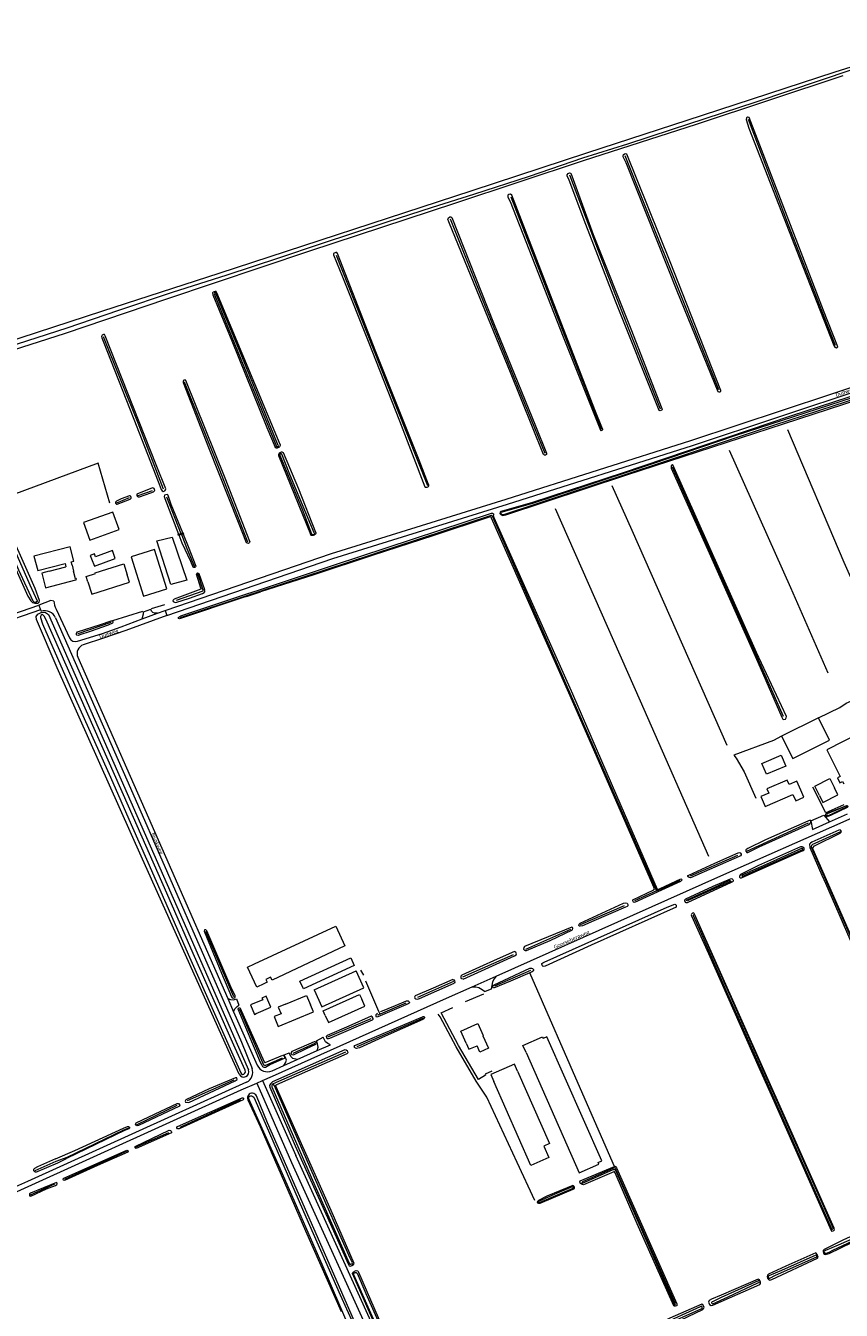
# Model space of a CAD drawing. Extents: x 177628 to 188968, y 384226 to 390673.
# Tile 319 of 393: x 184742 to 185276, y 389203 to 390043. Entities that reach past the tile are written whole.
import ezdxf

# ---------------------------------------------------------------- set-up
doc = ezdxf.new("R2010")
doc.units = 0
for name, color, linetype, lineweight in [('B01_D', 14, 'Continuous', 9), ('B01_F', 14, 'Continuous', 9), ('B01_T', 14, 'Continuous', 9), ('B02_D', 14, 'Continuous', 9), ('B02_F', 14, 'Continuous', 9), ('B02_T', 14, 'Continuous', 9), ('B03_F', 14, 'Continuous', 9), ('B04_F', 14, 'Continuous', 9), ('B11_F', 14, 'Continuous', 9), ('B14_F', 14, 'Continuous', 9), ('T02_F', 253, 'RASTER', 9), ('T03_F', 253, 'Continuous', 9), ('T04_F', 253, 'HAAG', 9), ('T05_F', 253, 'Continuous', 9), ('T07_F', 253, 'Continuous', 9), ('T09_F', 253, 'Continuous', 9), ('T09_T', 253, 'Continuous', 9), ('T22_F', 253, 'Continuous', 9), ('V00_F', 8, 'Continuous', 9), ('V00_T', 8, 'Continuous', 9), ('V06_F', 8, 'Continuous', 9), ('V06_T', 8, 'Continuous', 9), ('W01_F', 253, 'Continuous', 9), ('Z06', 7, 'Continuous', 9)]:
    doc.layers.add(name, color=color, linetype=linetype, lineweight=lineweight)
doc.styles.add('Legend', font='calibri.ttf')
doc.linetypes.add('HAAG', pattern='A,4,-1,[5,TOPOCAD.SHX,S=0.35,R=0,X=-0.35,Y=-0.35],-1', length=6)
doc.linetypes.add('RASTER', pattern='A,4,-1,[4,TOPOCAD.SHX,S=0.5,R=0,X=-0.5,Y=0],-1', length=6)

msp = doc.modelspace()

# ---------------------------------------------------------------- linework, layer by layer
at = {"layer": 'B01_D', "linetype": 'Continuous'}
for points in [[(185030.179, 389378.143), (185026.694, 389385.94), (185037.773, 389390.872)], [(185037.773, 389390.872), (185041.246, 389383.07), (185041, 389382.96), (185044.66, 389374.738), (185039.18, 389372.293), (185037.331, 389376.413)]]:
    msp.add_lwpolyline(points, dxfattribs=at)
at = {"layer": 'B01_F', "linetype": 'Continuous'}
msp.add_lwpolyline([(184782.669, 389679.688), (184781.574, 389683.157), (184787.704, 389685.096)], dxfattribs=at)
at = {"layer": 'B01_T', "linetype": 'Continuous'}
for points in [[(184787.704, 389685.096), (184787.591, 389685.452), (184806.21, 389691.342), (184808.501, 389684.131)], [(184782.669, 389679.688), (184785.252, 389671.511), (184810.015, 389679.334), (184808.501, 389684.131)], [(185298.623, 389558.181), (185287.391, 389580.645), (185266.002, 389569.901), (185274.814, 389552.36), (185273.018, 389551.458), (185274.607, 389548.295), (185276.377, 389549.184), (185277.222, 389547.5)], [(185248.992, 389543.44), (185246.39, 389549.448), (185241.325, 389547.253), (185240.122, 389550.026), (185226.848, 389544.269), (185228.046, 389541.508), (185222.935, 389539.293), (185223.752, 389537.41)], [(185223.752, 389537.41), (185225.74, 389532.825), (185243.87, 389540.676), (185245.662, 389536.536), (185250.984, 389538.84), (185248.992, 389543.44)], [(184911.914, 389403.606), (184907.278, 389401.704), (184909.085, 389397.3), (184904.512, 389395.422), (184907.151, 389388.987), (184930.293, 389398.486), (184928.384, 389403.137)], [(184911.914, 389403.606), (184925.845, 389409.32), (184928.384, 389403.137)]]:
    msp.add_lwpolyline(points, dxfattribs=at)
at = {"layer": 'B02_D', "linetype": 'Continuous'}
for points in [[(184892.81, 389397.376), (184902.471, 389401.505), (184900.496, 389406.123)], [(185069.325, 389372.025), (185067.307, 389376.599), (185080.116, 389382.25), (185080.569, 389381.223)]]:
    msp.add_lwpolyline(points, dxfattribs=at)
at = {"layer": 'B02_F', "linetype": 'Continuous'}
for points in [[(184826.312, 389700.744), (184811.146, 389696.011), (184819.15, 389670.364), (184834.316, 389675.097), (184826.312, 389700.744)], [(184930.796, 389413.007), (184935.796, 389401.892), (184963.223, 389414.23), (184958.224, 389425.344)], [(184900.496, 389406.123), (184899.389, 389408.713), (184896.628, 389407.532), (184897.073, 389406.493), (184889.087, 389403.078), (184891.725, 389396.91), (184892.81, 389397.376)]]:
    msp.add_lwpolyline(points, dxfattribs=at)
at = {"layer": 'B02_T', "linetype": 'Continuous'}
for points in [[(184757.512, 389686.631), (184768.407, 389689.443)], [(184772.417, 389690.478), (184773.435, 389686.563)], [(184757.512, 389686.631), (184752.671, 389685.383), (184755.129, 389675.82), (184774.89, 389680.903), (184774.844, 389681.086), (184775.259, 389681.194), (184775.098, 389681.819), (184774.68, 389681.711), (184773.435, 389686.563)], [(185261.134, 389539.972), (185258.117, 389546.146), (185268.058, 389551.004), (185271.005, 389544.973)], [(185261.134, 389539.972), (185263.32, 389535.499), (185273.261, 389540.357), (185271.005, 389544.973)], [(184891.75, 389429.875), (184944.827, 389454.639), (184950.904, 389441.638), (184903.188, 389419.371)], [(184897.819, 389416.865), (184893.289, 389414.751), (184887.219, 389427.761), (184891.75, 389429.875)], [(184899.962, 389417.865), (184897.819, 389416.865)], [(184938.052, 389396.062), (184936.672, 389399.119), (184960.481, 389409.873), (184961.863, 389406.812)], [(184938.052, 389396.062), (184940.112, 389391.499), (184963.921, 389402.253), (184961.863, 389406.812)], [(185069.325, 389372.025), (185104.019, 389293.388), (185116.821, 389299.036), (185116.379, 389300.039)], [(185063.809, 389359.756), (185061.787, 389364.338), (185046.296, 389357.505), (185048.311, 389352.94)], [(185063.809, 389359.756), (185084.678, 389312.464), (185080.894, 389310.794), (185084.204, 389303.296), (185072.503, 389298.132), (185048.311, 389352.94)]]:
    msp.add_lwpolyline(points, dxfattribs=at)
at = {"layer": 'B03_F', "linetype": 'Continuous'}
msp.add_lwpolyline([(184827.918, 389706.35), (184837.848, 389708.948), (184847.568, 389680.767), (184837.096, 389677.87), (184827.918, 389706.35)], dxfattribs=at)
at = {"layer": 'B04_F', "linetype": 'Continuous'}
for points in [[(184842.371, 389710.076), (184842.106, 389710.002), (184841.875, 389710.83), (184842.062, 389710.882)], [(184842.062, 389710.882), (184843.57, 389711.304)], [(184843.884, 389710.5), (184842.371, 389710.076)], [(184843.57, 389711.304), (184844.861, 389711.666)], [(184845.181, 389710.862), (184843.884, 389710.5)], [(184844.861, 389711.666), (184845.111, 389711.735), (184845.342, 389710.908), (184845.181, 389710.862)]]:
    msp.add_lwpolyline(points, dxfattribs=at)
at = {"layer": 'B11_F', "linetype": 'Continuous'}
msp.add_lwpolyline([(185030.179, 389378.143), (185031.898, 389374.159), (185037.331, 389376.413)], dxfattribs=at)
at = {"layer": 'B14_F', "linetype": 'Continuous'}
for points in [[(184803.164, 389713.9), (184799.011, 389725.297), (184779.955, 389718.352), (184784.108, 389706.955), (184803.164, 389713.9)], [(184772.417, 389690.478), (184771.848, 389692.682), (184773.647, 389693.146), (184771.241, 389702.468), (184747.513, 389696.343), (184749.928, 389686.987), (184767.848, 389691.612), (184768.407, 389689.443)], [(184800.612, 389694.828), (184798.848, 389700.213), (184787.833, 389695.972), (184787.059, 389697.932), (184784.271, 389696.931), (184785.032, 389694.604), (184787.074, 389689.797), (184800.612, 389694.828)], [(185236.428, 389578.786), (185243.738, 389564.072), (185267.836, 389576.044), (185260.526, 389590.758)], [(185260.526, 389590.758), (185236.428, 389578.786)], [(185236.265, 389566.258), (185239.255, 389559.238), (185226.579, 389553.838), (185223.589, 389560.858), (185236.265, 389566.258)], [(184954.671, 389433.894), (184956.946, 389428.949), (184923.686, 389413.647), (184921.411, 389418.592), (184954.671, 389433.894)], [(184903.188, 389419.371), (184902.29, 389421.296), (184899.064, 389419.79), (184899.962, 389417.865)], [(184930.796, 389413.007), (184958.224, 389425.344)], [(185116.379, 389300.039), (185118.845, 389301.127), (185082.819, 389382.216), (185080.569, 389381.223)]]:
    msp.add_lwpolyline(points, dxfattribs=at)
at = {"layer": 'T02_F', "linetype": 'RASTER'}
msp.add_lwpolyline([(185260.526, 389590.758), (185274.607, 389597.525), (185278.666, 389600.282), (185313.504, 389615.821), (185320.866, 389597.389)], dxfattribs=at)
at = {"layer": 'T03_F', "linetype": 'Continuous'}
for points in [[(184797.217, 389731.17), (184789.423, 389757.121), (184727.711, 389734.267)], [(184824.424, 389662.298), (184833.126, 389664.862)], [(184818.493, 389660.317), (184798.884, 389654.089)], [(185127.193, 389297.489), (185106.422, 389344.753), (185071.699, 389424.088)]]:
    msp.add_lwpolyline(points, dxfattribs=at)
at = {"layer": 'T04_F', "linetype": 'HAAG'}
for points in [[(185236.428, 389578.786), (185231.228, 389576.021), (185205.297, 389566.277)], [(185211.934, 389555.418), (185219.541, 389538.157)], [(185277.147, 389533.901), (185265.379, 389528.722), (185256.978, 389545.501)], [(185029.722, 389405.236), (185041.781, 389410.312)], [(185025.091, 389376.567), (185013.831, 389398.003), (185021.441, 389401.293)], [(185046.999, 389359.829), (185042.485, 389357.71), (185042.75, 389357.071), (185038.199, 389354.437), (185025.091, 389376.567)]]:
    msp.add_lwpolyline(points, dxfattribs=at)
at = {"layer": 'T05_F', "linetype": 'Continuous'}
for points in [[(185205.297, 389566.277), (185206.646, 389564.312)], [(185206.646, 389564.312), (185211.934, 389555.418)]]:
    msp.add_lwpolyline(points, dxfattribs=at)
at = {"layer": 'T07_F', "linetype": 'Continuous'}
for points in [[(185214.604, 389982.009), (185240.836, 389913.039), (185266.348, 389847.707), (185271.539, 389834.263)], [(185195.365, 389805.06), (185172.601, 389862.305), (185145.783, 389929.129), (185134.113, 389958.038)], [(185097.685, 389945.809), (185116.515, 389896.162), (185136.206, 389845.656), (185157.083, 389792.664)], [(185118.743, 389779.314), (185110.076, 389801.23), (185094.74, 389840.469), (185069.996, 389904.116), (185059.681, 389931.086)], [(185081.885, 389763.475), (185061.582, 389813.241), (185037.794, 389872.158), (185020.012, 389916.647)], [(184945.044, 389893.16), (184977.862, 389810.548), (185004.819, 389742.546)], [(184792.856, 389840.078), (184815.329, 389783.587), (184832.013, 389740.475)], [(184887.389, 389705.626), (184868.696, 389753.83), (184845.944, 389810.246)], [(185240.227, 389779.273), (185277.24, 389692.587), (185309.276, 389620.368)], [(185202.217, 389765.764), (185242.329, 389676), (185266.704, 389620.079)], [(185164.976, 389754.804), (185204.092, 389666.96), (185237.469, 389591.748)], [(184815.727, 389736.088), (184825.047, 389739.451)], [(185200.917, 389572.758), (185138.825, 389713.147), (185125.701, 389742.393)], [(184801.784, 389731.191), (184809.984, 389734.722)], [(184834.247, 389735.232), (184843.57, 389711.304)], [(184895.411, 389673.541), (184953.185, 389692.542), (185046.817, 389723.284), (185047.124, 389722.793), (185118.557, 389560.241), (185154.644, 389477.574)], [(185088.401, 389727.656), (185143.93, 389601.89), (185188.623, 389500.333)], [(184843.884, 389710.5), (184843.57, 389711.304)], [(184843.884, 389710.5), (184847.42, 389701.425)], [(184847.42, 389701.425), (184852.578, 389689.46)], [(184858.139, 389674.118), (184854.562, 389684.787)], [(184857.973, 389673.444), (184840.57, 389667.438)], [(184843.259, 389656.39), (184886.085, 389670.474)], [(184886.085, 389670.474), (184895.411, 389673.541)], [(184797.791, 389653.166), (184776.29, 389645.736)], [(185213.816, 389503.506), (185254.144, 389522.112)], [(185274.907, 389516.306), (185258.193, 389508.566), (185256.695, 389507.912), (185256.028, 389507.308), (185255.87, 389506.424), (185278.869, 389453.734), (185297.806, 389410.14), (185318.089, 389364.482), (185336.429, 389323.36), (185351.271, 389290.684)], [(185176.822, 389487.415), (185207.883, 389501.049)], [(185154.644, 389477.574), (185140.199, 389471.18)], [(185154.644, 389477.574), (185170.019, 389484.456)], [(185133.474, 389467.778), (185104.703, 389455.451)], [(185098.293, 389452.282), (185068.928, 389439.401)], [(184859.59, 389451.353), (184877.96, 389408.61)], [(185060.915, 389435.877), (185027.77, 389421.116)], [(184963.165, 389422.424), (184961.288, 389425.709)], [(184973.9, 389397.091), (184973.138, 389398.829), (184964.606, 389418.638)], [(185021.873, 389418.489), (184998.323, 389408.001)], [(185048.953, 389415.608), (185072.389, 389425.706)], [(184990.683, 389404.322), (184973.9, 389397.091)], [(184881.927, 389400.522), (184897.705, 389363.914), (184898.3, 389363.594), (184899.164, 389363.746), (184910.13, 389368.596)], [(184967.84, 389394.091), (184939.402, 389381.954)], [(185002.11, 389394.509), (184958.561, 389375.623)], [(184973.9, 389397.091), (184972.246, 389396.378)], [(185075.051, 389275.234), (185063.597, 389300.109), (185043.578, 389342.745), (185036.799, 389353.178), (185023.724, 389375.623), (185013.255, 389395.248), (185011.885, 389397.057)], [(184931.245, 389377.907), (184916.811, 389371.363)], [(184951.172, 389372.105), (184904.001, 389351.522)], [(184848, 389340.636), (184878.353, 389354.104)], [(184814.901, 389324.995), (184841.162, 389337.589)], [(184843.206, 389323.232), (184882.792, 389341.323)], [(184769.242, 389303.592), (184805.867, 389321.212)], [(184805.867, 389321.212), (184809.464, 389322.742)], [(184813.944, 389310.083), (184835.702, 389319.775)], [(184748.344, 389294.831), (184762.049, 389300.924)], [(184762.049, 389300.924), (184769.242, 389303.592)], [(184767.598, 389289.177), (184806.999, 389306.99), (184808.451, 389307.637)], [(184745.262, 389278.979), (184761.099, 389286.185)]]:
    msp.add_lwpolyline(points, dxfattribs=at)
msp.add_arc((184857.63, 389673.886), 0.559, 307.788135, 24.539766, dxfattribs=at)
at = {"layer": 'T09_F', "linetype": 'Continuous'}
for points in [[(184201.123, 389657.485), (184233.915, 389668.055), (184278.817, 389682.295), (184327.237, 389698.217), (184357.596, 389708.129), (184403.355, 389723.232), (184475.671, 389747.249), (184531.779, 389765.484), (184585.335, 389783.292), (184654.624, 389805.57), (184676.216, 389812.772), (184768.228, 389842.112), (184834.36, 389864.696), (184928.008, 389895.983), (185022.779, 389927.181), (185106.861, 389955.068), (185180.891, 389978.911), (185276.638, 390010.734)], [(185248.413, 389890.794), (185270.607, 389834.228), (185271.347, 389832.947), (185272.231, 389832.725), (185273.185, 389833.264), (185263.841, 389857.076), (185215.226, 389983.256), (185214.192, 389983.463), (185213.556, 389982.912), (185213.2, 389981.863), (185215.124, 389976.27), (185248.413, 389890.794)], [(185167.949, 389869.858), (185194.657, 389804.079), (185195.349, 389803.821), (185195.969, 389803.947), (185196.641, 389804.306), (185196.636, 389804.773), (185163.636, 389888.816), (185135.311, 389959.284), (185134.49, 389959.483), (185133.606, 389959.132), (185132.798, 389958.503), (185132.554, 389958.235), (185132.622, 389957.744), (185134.603, 389953.743), (185167.949, 389869.858)], [(185127.913, 389863.113), (185108.462, 389913.207), (185097.433, 389942.199), (185096.113, 389945.094), (185096.203, 389945.813), (185096.846, 389946.576), (185097.817, 389946.966), (185098.575, 389946.79), (185099.28, 389945.129), (185113.201, 389906.706), (185137.888, 389845.015), (185158.099, 389793.024), (185158.238, 389792.148), (185157.802, 389791.845), (185157.068, 389791.51), (185156.439, 389791.745), (185127.913, 389863.113)], [(185119.389, 389779.681), (185114.341, 389792.066), (185060.075, 389932.471), (185059.182, 389933.055), (185057.964, 389932.865), (185057.434, 389932.311), (185057.33, 389931.167), (185058.968, 389928.261), (185093.506, 389839.702), (185117.966, 389778.872)], [(185059.127, 389816.458), (185035.493, 389874.351), (185018.824, 389914.912), (185018.189, 389916.762), (185018.62, 389917.532), (185019.452, 389918.225), (185020.179, 389918.347), (185020.754, 389917.775), (185047.928, 389849.026), (185075.577, 389781.641), (185082.738, 389763.817)], [(185005.52, 389743.207), (184999.517, 389759.113), (184971.082, 389830.052), (184946.082, 389894.261), (184945.66, 389894.956), (184944.828, 389894.838), (184943.489, 389894.227), (184943.332, 389893.425), (184949.275, 389879.02), (184966.037, 389836.883), (184986.46, 389784.885)], [(184908.44, 389769.432), (184867.034, 389868.53), (184866.554, 389869.355), (184866.027, 389869.48), (184864.798, 389868.971), (184864.335, 389868.499), (184864.438, 389867.242), (184876.871, 389837.116), (184899.827, 389780.48), (184905.161, 389767.723)], [(184828.672, 389745.236), (184830.591, 389740.111), (184831.32, 389739.086), (184832.074, 389738.804), (184833.127, 389739.127), (184833.617, 389739.768), (184833.77, 389740.464), (184827.409, 389756.244), (184794.078, 389840.553), (184793.574, 389841.315), (184793.02, 389841.271), (184792.133, 389840.814), (184791.741, 389839.957), (184791.797, 389839.148), (184792.699, 389837.054), (184812.792, 389785.896), (184828.672, 389745.236)], [(185336.021, 389814.913), (185349.019, 389818.957), (185350.086, 389819.862), (185350.252, 389820.704), (185349.834, 389821.714), (185349.18, 389822.422), (185348.419, 389822.519), (185347.025, 389822.405), (185289.777, 389803.382), (185242.166, 389787.94), (185132.886, 389750.974), (185073.584, 389731.565), (185052.986, 389725.609), (185052.337, 389725.186), (185052.241, 389724.425), (185052.996, 389723.348), (185054.236, 389723.089), (185056.007, 389723.411), (185134.503, 389749.43), (185237.659, 389783.035), (185336.021, 389814.913)], [(185080.766, 389762.988), (185059.127, 389816.458)], [(184725.424, 389710.988), (184743.474, 389670.25), (184745.535, 389667.27), (184746.563, 389666.042), (184748.074, 389665.678), (184749.841, 389665.781), (184750.959, 389666.408), (184751.116, 389667.474), (184748.345, 389675.22), (184726.35, 389724.866), (184689.105, 389810.266), (184688.422, 389810.481), (184686.898, 389809.845), (184685.009, 389808.984), (184684.257, 389807.939), (184683.932, 389806.855), (184686.129, 389801.011), (184700.933, 389766.75), (184725.424, 389710.988)], [(184888.685, 389706.01), (184872.484, 389747.485), (184846.722, 389811.19), (184846.293, 389811.673), (184845.504, 389811.574), (184845.116, 389810.823), (184845.148, 389809.951), (184861.561, 389767.55), (184881.1, 389718.749), (184886.327, 389705.311)], [(184986.46, 389784.885), (185003.164, 389741.73), (185003.176, 389741.709)], [(185119.389, 389779.681), (185119.385, 389779.23), (185119.259, 389778.945), (185118.969, 389778.579), (185118.517, 389778.46), (185118.191, 389778.627), (185117.966, 389778.872)], [(184908.44, 389769.432), (184908.424, 389768.693), (184908.274, 389768.262), (184908.087, 389767.883), (184907.647, 389767.574), (184906.963, 389767.206), (184906.629, 389767.111), (184906.067, 389767.085), (184905.498, 389767.327), (184905.161, 389767.723)], [(184910.708, 389764.04), (184910.293, 389764.304), (184909.784, 389764.378), (184909.16, 389764.392), (184908.647, 389764.288), (184908.234, 389764.067), (184907.921, 389763.73), (184907.63, 389763.289), (184907.455, 389762.821), (184907.421, 389762.31)], [(184907.421, 389762.31), (184928.434, 389710.74)], [(184931.812, 389711.998), (184920.716, 389740.277), (184910.708, 389764.04)], [(185082.757, 389763.772), (185082.738, 389763.817)], [(185220.912, 389627.076), (185236.71, 389591.129), (185237.212, 389589.918), (185237.947, 389589.613), (185238.97, 389589.835), (185239.534, 389590.676), (185239.558, 389591.599), (185220.104, 389633.434), (185165.274, 389756.043), (185165.03, 389756.144), (185164.236, 389755.613), (185164.29, 389754.012), (185188.99, 389698.53), (185220.912, 389627.076)], [(184817.364, 389737.993), (184814.838, 389736.893), (184814.812, 389736.151), (184815.127, 389735.46), (184815.752, 389735.118), (184816.502, 389735.304), (184823.902, 389737.843), (184825.775, 389738.541), (184826.282, 389739.033), (184826.486, 389739.387), (184826.257, 389740.117), (184826.02, 389740.636), (184825.332, 389741), (184824.539, 389740.795), (184817.364, 389737.993)], [(184804.552, 389733.82), (184801.442, 389732.402), (184800.931, 389731.804), (184800.756, 389731.046), (184801.393, 389730.449), (184801.963, 389730.344), (184810.434, 389733.737), (184810.983, 389734.249), (184811.112, 389734.881), (184810.896, 389735.357), (184810.487, 389735.796), (184809.976, 389735.772), (184804.552, 389733.82)], [(184844.861, 389711.666), (184843.388, 389715.368), (184837.244, 389730.099), (184835.375, 389736.03), (184835.158, 389736.505), (184834.639, 389736.842), (184833.802, 389736.617), (184832.895, 389736.204), (184832.613, 389735.449), (184833.18, 389734.09), (184842.062, 389710.882)], [(184895.005, 389674.455), (184944.112, 389690.669), (185029.518, 389718.777), (185046.771, 389724.481), (185047.459, 389724.56), (185048.091, 389724.152), (185048.049, 389723.259), (185047.84, 389723.018), (185048.173, 389721.715), (185099.655, 389606.347), (185131.226, 389533.342), (185155.109, 389478.776), (185155.537, 389478.49), (185157.075, 389479.127), (185170.565, 389485.588), (185171.062, 389485.382), (185171.254, 389484.793), (185171.151, 389484.544), (185170.312, 389483.836), (185140.312, 389470.126), (185139.683, 389470.277), (185139.205, 389471.058), (185139.251, 389471.694), (185152.968, 389478.353), (185153.244, 389478.93), (185152.196, 389481.585), (185101.403, 389597.65), (185046.775, 389721.239), (185046.458, 389721.88), (185045.917, 389722.068), (185008.364, 389709.812), (184969.387, 389697.017), (184930.429, 389684.179), (184895.625, 389673.06)], [(184931.812, 389711.998), (184931.877, 389711.461), (184931.684, 389710.802), (184931.475, 389710.577), (184930.725, 389710.133), (184930.056, 389709.867), (184929.52, 389709.853), (184929.063, 389709.94), (184928.712, 389710.253), (184928.434, 389710.74)], [(184842.062, 389710.882), (184842.371, 389710.076)], [(184850.149, 389692.987), (184844.351, 389704.902), (184842.371, 389710.076)], [(184845.181, 389710.862), (184844.861, 389711.666)], [(184845.181, 389710.862), (184848.397, 389702.781)], [(184848.397, 389702.781), (184853.307, 389689.928)], [(184851.65, 389689.331), (184850.149, 389692.987)], [(184856.74, 389675.56), (184853.817, 389684.607)], [(184855.254, 389685.029), (184859.027, 389674.546)], [(184856.614, 389674.773), (184839.133, 389668.397), (184838.423, 389667.551), (184838.569, 389666.887), (184839.422, 389666.389), (184840.224, 389666.233), (184849.136, 389668.888)], [(184886.484, 389670.14), (184883.643, 389669.232), (184842.593, 389655.476), (184842.114, 389655.638), (184841.914, 389656.122), (184842.27, 389656.629), (184843.523, 389657.457), (184886.007, 389671.484)], [(184849.136, 389668.888), (184857.706, 389672.065), (184858.809, 389672.621), (184859.21, 389673.116), (184859.319, 389673.792), (184859.027, 389674.546)], [(184886.007, 389671.484), (184895.005, 389674.455)], [(184886.484, 389670.14), (184895.625, 389673.06)], [(184874.482, 389373.689), (184817.662, 389500.32), (184762.763, 389623.488), (184749.185, 389655.101), (184748.912, 389656.935), (184750.126, 389658.412), (184752.698, 389659.842), (184755.101, 389659.62), (184757.018, 389658.224), (184847.214, 389453.053), (184880.413, 389377.371)], [(184796.108, 389651.245), (184784.338, 389647.078), (184777.599, 389644.95), (184776.52, 389644.658), (184775.447, 389644.681), (184775.391, 389644.998), (184775.273, 389645.379), (184775.283, 389645.884), (184775.999, 389646.879), (184791.005, 389651.733), (184798.067, 389654.233), (184798.884, 389654.089)], [(184798.884, 389654.089), (184799.13, 389653.768), (184799.114, 389653.011), (184798.854, 389652.701), (184796.108, 389651.245)], [(185268.865, 389527.112), (185266.228, 389526.02), (185265.844, 389526.325), (185265.411, 389527.123), (185265.28, 389527.687), (185265.611, 389528.133), (185279.032, 389533.534), (185279.464, 389533.303), (185279.76, 389532.653), (185279.413, 389532.099), (185268.865, 389527.112)], [(185225.918, 389510.975), (185214.336, 389505.252), (185213.101, 389504.38), (185212.997, 389503.513), (185213.65, 389502.806), (185214.261, 389502.698), (185221.858, 389506.359), (185253.853, 389520.844), (185254.967, 389521.512), (185255.496, 389522.348), (185255.59, 389523.365), (185255.221, 389523.882), (185253.507, 389523.172), (185225.918, 389510.975)], [(185286.256, 389438.319), (185257.148, 389504.748), (185256.882, 389505.853), (185257.898, 389507.106), (185274.654, 389515.452), (185275.123, 389515.71), (185275.52, 389516.45), (185275.226, 389517.16), (185274.695, 389517.516), (185273.831, 389517.286), (185256.312, 389509.391), (185255.32, 389508.853), (185254.691, 389508.208), (185254.882, 389506.049), (185262.684, 389487.98)], [(185192.695, 389495.724), (185208.055, 389502.394), (185209.102, 389502.724), (185209.62, 389502.218), (185209.919, 389501.621), (185209.925, 389501.109), (185209.613, 389500.619), (185208.763, 389500.061), (185176.857, 389486.231), (185175.927, 389486.361), (185175.168, 389487.076), (185175.169, 389487.694), (185175.872, 389487.985), (185192.695, 389495.724)], [(185221.421, 389494.175), (185209.607, 389488.259), (185209.042, 389487.769), (185208.864, 389487.119), (185208.99, 389486.66), (185209.303, 389486.214), (185210.126, 389486.235), (185220.541, 389490.74), (185249.567, 389503.591), (185250.691, 389504.121), (185251.147, 389504.565), (185251.248, 389505.247), (185250.922, 389505.88), (185249.973, 389506.318), (185248.887, 389506.316), (185221.421, 389494.175)], [(185191.721, 389480.788), (185203.055, 389485.545), (185203.678, 389485.739), (185204.164, 389485.493), (185204.618, 389485.169), (185204.821, 389484.678), (185204.829, 389484.041), (185204.232, 389483.474), (185203.391, 389483.19), (185174.7, 389469.837), (185173.954, 389469.784), (185173.523, 389470.054), (185173.093, 389471.091), (185173.272, 389471.741), (185173.878, 389472.439), (185191.721, 389480.788)], [(185262.684, 389487.98), (185265.109, 389482.588), (185287.672, 389431.038)], [(185111.974, 389442.135), (185081.805, 389428.491), (185080.568, 389428.234), (185080.091, 389428.613), (185079.584, 389429.682), (185079.622, 389430.209), (185080.341, 389430.635), (185081.247, 389431.074), (185161.642, 389466.925), (185166.588, 389469.037), (185167.128, 389468.813), (185167.409, 389468.29), (185167.594, 389467.535), (185167.47, 389466.908), (185111.974, 389442.135)], [(185113.63, 389458.098), (185106.268, 389454.741), (185104.654, 389454.536), (185104.087, 389454.661), (185103.744, 389455.24), (185103.965, 389455.95), (185104.717, 389456.621), (185133.145, 389469.526), (185134.653, 389469.739), (185135.344, 389469.562), (185135.833, 389468.631), (185135.868, 389467.925), (185135.556, 389467.435), (185134.343, 389466.882), (185113.63, 389458.098)], [(185221.683, 389361.628), (185228.85, 389346.174), (185268.775, 389255.633), (185269.065, 389255.241), (185270.215, 389255.398), (185270.707, 389255.601), (185271.008, 389256.11), (185270.936, 389256.592), (185270.765, 389257.16), (185239.773, 389326.903), (185179.675, 389461.988), (185179.213, 389462.948), (185178.759, 389463.272), (185178.136, 389463.078), (185177.54, 389462.511), (185177.338, 389461.916), (185177.433, 389461.379), (185188.607, 389436.712), (185221.683, 389361.628)], [(184870.14, 389423.73), (184876.748, 389408.396), (184877.225, 389407.615), (184877.723, 389407.409), (184878.444, 389407.657), (184879.056, 389408.168), (184879.036, 389409.086), (184876.29, 389414.847), (184860.574, 389451.43), (184859.877, 389452.12), (184859.372, 389452.22), (184859.002, 389452.118), (184858.792, 389451.259), (184870.14, 389423.73)], [(185085.201, 389445.193), (185099.639, 389452.099), (185099.978, 389453.269), (185099.672, 389453.76), (185099.299, 389453.914), (185068.332, 389441.296), (185067.943, 389440.62), (185067.761, 389439.567), (185068.21, 389438.98), (185068.725, 389438.731), (185069.724, 389438.681), (185085.201, 389445.193)], [(185028.198, 389419.96), (185061.869, 389435.273), (185062.843, 389435.78), (185063.082, 389436.445), (185062.558, 389437.463), (185061.721, 389437.992), (185050.518, 389433.095), (185027.27, 389422.467)], [(185059.108, 389418.58), (185048.056, 389414.067), (185047.585, 389414.896), (185047.773, 389415.677), (185048.447, 389416.212), (185071.737, 389427.008), (185072.987, 389427.078), (185073.55, 389426.799), (185074.094, 389426.257), (185074.298, 389425.766), (185073.987, 389425.126), (185072.809, 389424.574), (185071.699, 389424.088)], [(185021.365, 389419.768), (185008.658, 389413.959), (184996.873, 389408.976), (184996.363, 389408.095), (184996.537, 389407.55), (184997.33, 389407.003), (184998.259, 389406.873), (184999.552, 389407.356), (185022.336, 389417.321)], [(185071.699, 389424.088), (185059.108, 389418.58)], [(184902.15, 389364.086), (184898.948, 389362.245), (184897.986, 389362.207), (184897.123, 389362.673), (184896.482, 389363.849), (184895.757, 389365.351), (184881.059, 389400.347), (184881.342, 389401.031), (184881.807, 389401.275), (184882.213, 389401.289), (184897.986, 389365.811), (184898.768, 389365.414), (184910.195, 389370.146), (184910.992, 389369.961), (184911.454, 389368.968), (184911.541, 389368.386), (184911.148, 389367.966), (184902.15, 389364.086)], [(184974.316, 389398.698), (184974.377, 389398.723), (184983.991, 389402.663), (184991.118, 389405.717), (184992.293, 389405.74), (184992.928, 389405.076), (184993.139, 389404.443), (184992.86, 389404.121), (184992.131, 389403.768), (184972.395, 389395.235), (184971.575, 389395.101), (184971.232, 389395.68), (184971.271, 389396.829), (184972.064, 389397.775)], [(184953.432, 389389.184), (184939.24, 389383.05), (184938.62, 389382.433), (184938.754, 389381.613), (184939.28, 389381.213), (184940.067, 389381.178), (184940.949, 389381.286), (184968.929, 389393.285), (184969.277, 389393.687), (184969.315, 389394.217), (184968.772, 389395.279), (184968.114, 389395.625), (184953.432, 389389.184)], [(184975.301, 389381.7), (184960.303, 389374.978), (184958.343, 389374.614), (184957.716, 389374.738), (184957.281, 389375.325), (184957.01, 389375.98), (184957.42, 389376.534), (185001.574, 389395.33), (185002.088, 389395.479), (185002.561, 389395.419), (185002.938, 389395.127), (185002.955, 389394.623), (185002.763, 389394.16), (185001.87, 389393.534), (184975.301, 389381.7)], [(184974.166, 389398.636), (184974.316, 389398.698)], [(184925.266, 389374.277), (184931.863, 389377.369), (184932.102, 389378.034), (184931.829, 389378.693), (184931.446, 389378.998), (184930.827, 389378.999), (184917.269, 389373.076), (184916.145, 389372.558), (184915.58, 389371.81), (184915.79, 389371.176), (184916.177, 389370.615), (184917.15, 389370.504), (184925.266, 389374.277)], [(184943.378, 389255.306), (184952.902, 389233.843), (184953.71, 389232.533), (184954.467, 389232.369), (184955.411, 389232.653), (184956.467, 389233.303), (184956.933, 389233.973), (184941.869, 389268.684), (184905.897, 389349.53), (184905.775, 389350.594), (184906.379, 389351.056), (184952.366, 389371.426), (184952.951, 389371.933), (184952.648, 389372.922), (184951.62, 389373.61), (184950.746, 389373.672), (184903.427, 389352.804), (184902.124, 389351.469), (184901.545, 389350.433), (184901.859, 389349.29), (184918.423, 389310.957), (184943.378, 389255.306)], [(184862.1, 389348.199), (184846.924, 389341.063), (184846.308, 389340.199), (184846.609, 389339.472), (184848.719, 389339.372), (184879.157, 389353.437), (184880.482, 389354.351), (184880.26, 389355.476), (184879.3, 389355.443), (184862.1, 389348.199)], [(184854.46, 389327.491), (184842.491, 389322.036), (184841.342, 389322.159), (184840.914, 389322.83), (184841.011, 389323.32), (184841.324, 389323.649), (184883.711, 389342.45), (184884.183, 389342.396), (184884.615, 389342.075), (184884.631, 389341.433), (184884.233, 389341.069), (184854.46, 389327.491)], [(184830.562, 389333.557), (184841.254, 389338.593), (184842.11, 389338.582), (184842.895, 389337.569), (184842.59, 389336.834), (184815.831, 389324.171), (184815.018, 389324.078), (184814.283, 389324.382), (184813.982, 389325.109), (184814.304, 389326.094), (184830.562, 389333.557)], [(184962.345, 389184.153), (184942.147, 389230.589), (184908.869, 389306.066), (184900.283, 389326.089)], [(184806.787, 389321.034), (184768.885, 389302.661)], [(184774.249, 389307.925), (184806.142, 389322.592)], [(184806.142, 389322.592), (184808.707, 389323.585)], [(184809.615, 389322.012), (184806.787, 389321.034)], [(184813.707, 389310.601), (184835.997, 389321.128), (184836.758, 389321.019), (184837.26, 389320.589), (184837.549, 389319.96), (184837.345, 389319.409), (184814.33, 389309.237)], [(184895.403, 389323.53), (184925.107, 389255.462), (184948.477, 389202.588)], [(184761.587, 389302.525), (184749.777, 389297.155)], [(184761.587, 389302.525), (184774.249, 389307.925)], [(184763.1, 389299.872), (184768.885, 389302.661)], [(184808.829, 389306.805), (184789.145, 389298.105), (184767.472, 389288.312), (184766.733, 389288.481), (184766.663, 389288.855), (184766.619, 389289.394), (184766.946, 389289.9), (184808.257, 389308.065)], [(184749.777, 389297.155), (184747.788, 389296.164)], [(184748.829, 389293.668), (184763.1, 389299.872)], [(185142.094, 389260.038), (185127.534, 389293.346), (185127.185, 389294.033), (185126.79, 389294.061), (185106.897, 389285.567), (185105.62, 389285.87), (185104.721, 389286.649), (185104.437, 389287.491), (185104.802, 389288.154), (185127.193, 389297.489)], [(185127.193, 389297.489), (185127.548, 389297.637), (185128.056, 389297.336), (185128.459, 389296.671), (185167.883, 389207.649), (185168.032, 389207.135), (185167.876, 389206.431), (185167.002, 389206.069), (185166.475, 389206.107), (185166.043, 389206.376), (185142.094, 389260.038)], [(184755.777, 389282.793), (184761.616, 389285.015), (184762.359, 389285.611), (184762.686, 389286.116), (184762.681, 389286.571), (184762.159, 389287.043), (184745.288, 389279.962), (184744.551, 389279.573), (184744.482, 389278.728), (184744.594, 389278.373), (184745.413, 389278.139), (184755.777, 389282.793)], [(185082.986, 389277.969), (185077.566, 389275.148), (185076.924, 389274.691), (185076.655, 389274.259), (185076.904, 389273.659), (185077.367, 389273.467), (185078.476, 389273.414), (185100.062, 389282.609), (185100.476, 389282.845), (185100.922, 389283.157), (185100.986, 389283.312), (185100.96, 389283.685), (185100.711, 389284.285), (185100.408, 389284.863), (185099.999, 389285.078), (185082.986, 389277.969)], [(185276.51, 389249.353), (185265.683, 389243.862), (185264.325, 389243.299), (185263.742, 389242.528), (185263.597, 389241.725), (185263.818, 389240.809), (185264.261, 389240.25), (185264.894, 389239.875), (185267.662, 389240.491), (185297.619, 389255.124), (185297.951, 389255.474), (185297.84, 389256.383), (185296.995, 389257.783), (185296.027, 389258.072), (185295.627, 389258.012), (185276.51, 389249.353)], [(185239.148, 389232.237), (185227.888, 389227.149), (185227.132, 389226.412), (185226.934, 389225.482), (185227.275, 389224.403), (185227.812, 389223.617), (185228.709, 389223.246), (185230.025, 389223.526), (185259.852, 389237.575), (185260.427, 389238.237), (185259.805, 389239.995), (185259.166, 389240.898), (185258.846, 389241.03), (185239.148, 389232.237)], [(184996.631, 389145.282), (185000.891, 389136.915), (185001.201, 389135.399), (185000.976, 389134.404), (185000.435, 389133.278), (184999.778, 389132.688), (184999.117, 389132.361), (184998.262, 389132.378), (184997.41, 389132.768), (184990.351, 389149.046), (184956.662, 389225.533), (184955.927, 389227.563), (184956.4, 389228.342), (184957.201, 389229.098), (184958.152, 389229.492), (184959.293, 389229.169), (184959.793, 389228.474), (184972.659, 389198.688), (184996.631, 389145.282)], [(185197.029, 389213.416), (185190.69, 389210.791), (185189.089, 389209.916), (185188.695, 389208.692), (185189.332, 389207.152), (185190.477, 389206.565), (185191.503, 389206.778), (185222.136, 389220.418), (185222.665, 389221.062), (185222.743, 389222.155), (185222.018, 389223.393), (185221.103, 389223.809), (185197.029, 389213.416)], [(185163.438, 389198.339), (185149.177, 389191.531), (185148.821, 389190.853), (185149.165, 389189.511), (185149.901, 389188.118), (185151.141, 389187.942), (185184.892, 389204.041), (185185.611, 389204.868), (185185.823, 389205.381), (185184.873, 389207.162), (185184.315, 389207.356), (185163.438, 389198.339)]]:
    msp.add_lwpolyline(points, dxfattribs=at)
at = {"layer": 'T09_F', "linetype": 'Continuous', "extrusion": (0, 0, -1)}
for centre, radius, start, end in [((-185081.755, 389763.396), 1.07, 159.42452, 337.58922), ((-185004.187, 389742.71), 1.423, 159.545951, 315.290506), ((-184887.387, 389706.063), 1.299, 182.343829, 324.632557), ((-184852.389, 389689.878), 0.919, 176.896938, 323.475926), ((-184854.562, 389684.727), 0.755, 350.834797, 156.433619), ((-185021.233, 389418.3), 1.474, 95.125659, 221.586755), ((-185028.136, 389421.362), 1.404, 267.468574, 51.905996), ((-184809.11, 389322.769), 0.91, 63.714931, 236.294465), ((-184814.325, 389310.059), 0.822, 269.646021, 41.257365), ((-184808.428, 389307.383), 0.703, 75.945361, 235.221558), ((-184748.734, 389295.094), 1.429, 266.203535, 48.517622)]:
    msp.add_arc(centre, radius, start, end, dxfattribs=at)
at = {"layer": 'T09_F', "linetype": 'Continuous'}
msp.add_arc((184856.017, 389675.272), 0.779, 320.114902, 21.693187, dxfattribs=at)
at = {"layer": 'T09_T', "linetype": 'Continuous'}
for points in [[(184880.413, 389377.371), (184887.752, 389360.547)], [(184881.752, 389357.857), (184874.482, 389373.689)], [(184900.283, 389326.089), (184892.959, 389343.555)], [(184887.393, 389341.125), (184895.403, 389323.53)]]:
    msp.add_lwpolyline(points, dxfattribs=at)
for centre, radius, start, end in [((184884.739, 389359.231), 3.288, 204.704817, 23.591751), ((184890.159, 389342.38), 3.037, 22.763465, 204.406699)]:
    msp.add_arc(centre, radius, start, end, dxfattribs=at)
at = {"layer": 'T22_F', "linetype": 'Continuous'}
for points in [[(184819.207, 389660.058), (184824.024, 389661.843)], [(185255.59, 389523.365), (185264.102, 389527.224)], [(185046.589, 389413.468), (185042.533, 389411.812)], [(184879.971, 389407.1), (184881.512, 389402.865)], [(184932.284, 389379.636), (184936.649, 389381.93)], [(184911.094, 389370.518), (184914.342, 389371.863)]]:
    msp.add_lwpolyline(points, dxfattribs=at)
at = {"layer": 'V00_F', "linetype": 'Continuous'}
for points in [[(184828.339, 389659.074), (184826.386, 389659.123), (184825.171, 389659.612), (184824.31, 389660.472), (184824.033, 389661.65), (184824.024, 389661.843)], [(184818.338, 389655.369), (184819.139, 389658.761), (184819.207, 389660.058)], [(185264.102, 389527.224), (185267.81, 389522.741)], [(185255.59, 389523.365), (185256.718, 389517.783)], [(185049.711, 389421.978), (185048.465, 389420.164), (185047.478, 389418.208), (185046.589, 389413.468)], [(185033.996, 389414.973), (185036.575, 389414.893), (185038.405, 389414.452), (185039.628, 389413.911), (185042.533, 389411.812)], [(184874.229, 389407.215), (184876.02, 389406.581), (184877.976, 389406.473), (184879.971, 389407.1)], [(184878.025, 389398.548), (184878.92, 389400.448), (184880.396, 389402.052), (184881.512, 389402.865)], [(184932.814, 389373.189), (184933.362, 389375.557), (184932.641, 389378.774), (184932.284, 389379.636)], [(184941.396, 389377.015), (184939.627, 389377.964), (184938.081, 389378.929), (184936.649, 389381.93)], [(184910.938, 389363.436), (184911.991, 389365.324), (184912.587, 389367.024), (184911.922, 389368.812), (184911.094, 389370.518)], [(184919.71, 389367.347), (184916.751, 389368.033), (184915.395, 389369.459), (184914.342, 389371.863)]]:
    msp.add_lwpolyline(points, dxfattribs=at)
at = {"layer": 'V00_T', "linetype": 'Continuous'}
for points in [[(184760.552, 389667.03), (184758.582, 389667.383), (184750.684, 389664.412)], [(184750.684, 389664.412), (184751.842, 389661.346)], [(184761.982, 389661.841), (184770.643, 389643.148)], [(184751.842, 389661.346), (184752.183, 389660.442)], [(184761.489, 389656.063), (184810.552, 389544.783), (184883.262, 389378.75), (184890.105, 389361.519)], [(184776.023, 389640.769), (184792.419, 389645.911), (184804.444, 389650.222), (184818.338, 389655.369)], [(184834.422, 389657.752), (184807.683, 389647.913), (184792.991, 389642.881), (184779.783, 389638.462)], [(184818.338, 389655.369), (184828.339, 389659.074)], [(184828.339, 389659.074), (184833.381, 389660.942)], [(184833.381, 389660.942), (184834.422, 389657.752)], [(184776.216, 389630.391), (184833.594, 389500), (184874.229, 389407.215)], [(185049.711, 389421.978), (185196.765, 389487.532), (185276.646, 389522.783), (185367.695, 389563.562), (185442.8, 389596.752)], [(185267.81, 389522.741), (185279.617, 389528.019)], [(185256.718, 389517.783), (185267.81, 389522.741)], [(185033.996, 389414.973), (185049.711, 389421.978)], [(184896.955, 389353.626), (184903.403, 389356.472), (185017.376, 389407.564), (185033.996, 389414.973)], [(184874.229, 389407.215), (184878.025, 389398.548)], [(184878.025, 389398.548), (184893.501, 389363.771)], [(184932.814, 389373.189), (184941.396, 389377.015)], [(184919.71, 389367.347), (184932.814, 389373.189)], [(184903.281, 389360.022), (184910.938, 389363.436)], [(184910.938, 389363.436), (184919.71, 389367.347)], [(184635.437, 389235.157), (184736.543, 389281.162), (184838.672, 389327.502), (184883.084, 389347.502), (184893.163, 389351.952)], [(184886.518, 389352.648), (184837.364, 389330.442), (184743.323, 389287.722), (184735.452, 389284.063), (184678.528, 389258.197)], [(184893.163, 389351.952), (184896.955, 389353.626)]]:
    msp.add_lwpolyline(points, dxfattribs=at)
for centre, radius, start, end in [((184771.21, 389667.176), 10.659, 180.78262, 210.031979), ((184754.508, 389653.306), 7.505, 21.552051, 108.048667), ((184774.689, 389645.025), 4.46, 204.889374, 287.401239), ((184781.677, 389632.801), 5.969, 108.496743, 203.816937), ((184883.663, 389358.963), 6.931, 294.328642, 21.639342), ((184900.266, 389366.787), 7.407, 204.029545, 294.023468)]:
    msp.add_arc(centre, radius, start, end, dxfattribs=at)
at = {"layer": 'V06_F', "linetype": 'Continuous'}
for points in [[(184833.381, 389660.942), (184941.986, 389698.203), (185056.217, 389733.616), (185177.087, 389771.952), (185328.526, 389822.196), (185518.814, 389885.123), (185596.465, 389910.84), (185668.403, 389934.502), (185747.568, 389961.242), (185829.367, 389988.135), (185867.709, 390001.76), (185869.332, 390002.543), (185870.488, 390003.808), (185870.72, 390005.156), (185870.802, 390007.015)], [(184834.422, 389657.752), (184943.027, 389695.013), (185057.258, 389730.426), (185178.128, 389768.762), (185347.667, 389824.991), (185351.1, 389824.601), (185353.142, 389823.649), (185354.39, 389822.444), (185388.461, 389744.073), (185437.986, 389631.062)], [(185098.97, 388893.73), (185044.94, 389019.821), (184981.606, 389166.001), (184918.82, 389304.71)], [(184915.98, 389300), (184972.504, 389175.418), (185018.943, 389069.583), (185070.125, 388952.466), (185096.31, 388892.31)]]:
    msp.add_lwpolyline(points, dxfattribs=at)
at = {"layer": 'V06_T', "linetype": 'Continuous'}
for points in [[(184721.492, 389654.412), (184750.684, 389664.412)], [(184751.842, 389661.346), (184722.454, 389651.414)], [(184893.163, 389351.952), (184915.98, 389300)], [(184896.955, 389353.626), (184918.82, 389304.71)]]:
    msp.add_lwpolyline(points, dxfattribs=at)
at = {"layer": 'W01_F', "linetype": 'Continuous'}
for points in [[(185368.161, 390043.201), (185271.18, 390012.852), (185184.435, 389984.54), (185108.78, 389959.765), (185033.965, 389935.233), (184868.361, 389881.303), (184792.382, 389856.491), (184695.343, 389824.965), (184648.525, 389809.71), (184552.621, 389778.069), (184480.014, 389754.397), (184396.597, 389727.6), (184349.907, 389712.46), (184263.234, 389684.074), (184180.248, 389655.785), (184088.776, 389626.233), (184025.093, 389605.224), (183922.572, 389571.249), (183824.476, 389536.34), (183766.977, 389515.705), (183765.423, 389515.264), (183764.835, 389515.02), (183764.41, 389514.523), (183764.688, 389513.383)], [(185282.326, 390014.323), (185219.698, 389993.264), (185164.263, 389975.121), (185135.765, 389965.699), (185106.28, 389956.7), (185071.378, 389944.691), (185034.965, 389932.833), (185007.918, 389924.285), (184978.289, 389914.68), (184934.667, 389900.317), (184907.354, 389891.167), (184873.609, 389880.046), (184837.852, 389868.727), (184802.764, 389856.994), (184768.979, 389845.433), (184729.653, 389832.849)], [(184907.227, 389768.8), (184883.531, 389827.244), (184866.259, 389868.783), (184865.964, 389868.858), (184865.509, 389868.598), (184865.262, 389868.224), (184865.746, 389866.932), (184878.826, 389834.7), (184903.831, 389773.572), (184906.05, 389768.187)], [(185221.262, 389778.694), (185270.813, 389794.861), (185320.126, 389810.784), (185348.898, 389820.136), (185349.311, 389820.307), (185349.422, 389820.74), (185349.08, 389821.565), (185348.545, 389821.924), (185290.611, 389802.527), (185205.963, 389775.115), (185151.925, 389756.703), (185102.732, 389740.491), (185073.44, 389730.876), (185052.783, 389724.933), (185052.721, 389724.617), (185053.128, 389723.867), (185053.561, 389723.756), (185054.757, 389723.671), (185156.69, 389757.225), (185221.262, 389778.694)], [(184717.763, 389732.615), (184699.909, 389773.182), (184685.25, 389806.98), (184685.039, 389807.797), (184685.281, 389808.445), (184686.195, 389808.916), (184687.288, 389808.877), (184688.22, 389808.011), (184711.316, 389754.298), (184728.897, 389714.091), (184744.887, 389677.728), (184749.677, 389667.224), (184749.572, 389666.747), (184748.46, 389666.239), (184747.674, 389666.311), (184746.953, 389666.95), (184737.565, 389687.184), (184717.763, 389732.615)], [(184907.338, 389768.526), (184907.269, 389768.298), (184907.175, 389768.096), (184906.994, 389767.96), (184906.724, 389767.863), (184906.444, 389767.882), (184906.154, 389768.054), (184906.05, 389768.187)], [(184907.338, 389768.526), (184907.227, 389768.8)], [(184909.508, 389763.174), (184909.345, 389763.318), (184909.13, 389763.386), (184908.772, 389763.369), (184908.54, 389763.246), (184908.356, 389763.008), (184908.35, 389762.74), (184908.372, 389762.554)], [(184908.369, 389762.561), (184908.372, 389762.554)], [(184908.372, 389762.554), (184922.947, 389727.187), (184929.109, 389710.991)], [(184930.85, 389711.64), (184914.92, 389749.825), (184909.508, 389763.174)], [(184930.974, 389711.343), (184930.966, 389710.986), (184930.703, 389710.635), (184930.34, 389710.336), (184929.93, 389710.268), (184929.5, 389710.456), (184929.109, 389710.991)], [(184930.974, 389711.343), (184930.85, 389711.64)], [(184810.984, 389520.914), (184821.899, 389496.454), (184849.3, 389434.265), (184882.709, 389358.651), (184883.142, 389357.969), (184883.923, 389357.619), (184884.73, 389357.841), (184885.279, 389358.143), (184885.781, 389359.1), (184885.675, 389360.441), (184879.134, 389374.881), (184851.583, 389436.708), (184834.357, 389476.227), (184809.361, 389532.972), (184755.369, 389655.215), (184754.202, 389657.128), (184753.292, 389658.061), (184752.821, 389658.203), (184752.214, 389657.952), (184751.781, 389657.099), (184751.797, 389656.244), (184753.151, 389652.162), (184772.736, 389607.217), (184797.523, 389551.883), (184810.984, 389520.914)], [(185271.776, 389530.134), (185266.308, 389527.921), (185265.985, 389527.582), (185266.277, 389526.878), (185266.624, 389526.662), (185279.077, 389532.643), (185279.162, 389532.935), (185279.071, 389533.155), (185278.884, 389533.232), (185271.776, 389530.134)], [(185226.433, 389494.937), (185210.463, 389487.931), (185210.337, 389487.682), (185210.385, 389487.407), (185210.657, 389487.225), (185210.904, 389487.261), (185215.971, 389489.425), (185250.262, 389504.641), (185250.325, 389504.962), (185250.209, 389505.242), (185250.01, 389505.487), (185249.891, 389505.536), (185226.433, 389494.937)], [(185189.933, 389478.806), (185202.255, 389484.335), (185202.67, 389484.441), (185203.065, 389484.277), (185203.17, 389484.026), (185203.167, 389483.795), (185202.91, 389483.623), (185202.071, 389483.276), (185175.749, 389471.524), (185174.882, 389471.165), (185174.323, 389471.327), (185174.231, 389471.55), (185174.369, 389471.771), (185175.04, 389472.049), (185189.933, 389478.806)], [(185201.291, 389409.719), (185208.146, 389394.669), (185223.795, 389359.411), (185268.995, 389256.747), (185269.155, 389256.519), (185269.477, 389256.455), (185269.74, 389256.531), (185269.978, 389256.826), (185270.07, 389257.159), (185263.771, 389271.816), (185199.381, 389417.02), (185179.625, 389461.88), (185179.269, 389462.027), (185179.027, 389462.058), (185178.67, 389461.812), (185178.562, 389461.44), (185183.312, 389450.761), (185201.291, 389409.719)], [(184904.001, 389351.522), (184903.297, 389351.165), (184902.979, 389350.509), (184903.102, 389349.578), (184928.731, 389290.539), (184953.638, 389234.347), (184954.098, 389233.554), (184954.694, 389233.539), (184955.533, 389233.886), (184955.739, 389234.496), (184954.353, 389237.526), (184930.984, 389290.161), (184904.725, 389350.249), (184904.001, 389351.522)], [(184907.608, 389298.032), (184887.927, 389341.702), (184887.943, 389342.507), (184888.072, 389343.16), (184889.272, 389343.757), (184889.872, 389343.755), (184890.623, 389343.268), (184891.186, 389342.752), (184892.271, 389340.855), (184925.3, 389264.472), (184947.836, 389213.548), (184956.066, 389195.24)], [(184960.308, 389176.678), (184935.954, 389233.439), (184907.608, 389298.032)], [(185114.751, 389291.161), (185106.335, 389287.512), (185105.939, 389287.283), (185105.903, 389286.973), (185106.019, 389286.694), (185106.303, 389286.483), (185126.386, 389295.423), (185126.677, 389295.51), (185127.234, 389295.511), (185127.471, 389295.413), (185127.75, 389295.135), (185166.298, 389207.506), (185166.435, 389207.334), (185166.757, 389207.27), (185166.924, 389207.34), (185167.072, 389207.696), (185127.842, 389295.862), (185127.533, 389296.291), (185127.238, 389296.529), (185126.984, 389296.588), (185114.751, 389291.161)], [(185086.14, 389278.527), (185077.498, 389274.555), (185077.49, 389274.257), (185077.594, 389274.005), (185077.983, 389273.937), (185078.582, 389274.152), (185100.051, 389283.305), (185100.161, 389283.514), (185100.145, 389283.868), (185099.72, 389284.183), (185099.478, 389284.214), (185086.14, 389278.527)], [(185273.553, 389246.07), (185265.181, 389242.472), (185264.607, 389242.038), (185264.332, 389241.596), (185264.621, 389240.897), (185264.921, 389240.726), (185265.802, 389240.894), (185267.526, 389241.477), (185270.013, 389242.671), (185296.479, 389255.105), (185296.948, 389255.397), (185297.053, 389255.539), (185297.065, 389255.905), (185296.673, 389256.299), (185273.553, 389246.07)], [(185236.418, 389229.414), (185228.147, 389225.89), (185227.757, 389225.565), (185227.703, 389225.379), (185227.833, 389224.908), (185228.062, 389224.512), (185228.709, 389224.452), (185232.548, 389226.337), (185259.486, 389238.344), (185259.578, 389238.677), (185259.448, 389239.147), (185259.128, 389239.604), (185258.881, 389239.568), (185236.418, 389229.414)], [(184988.84, 389159.943), (184999.812, 389136.77), (185000.182, 389135.876), (185000.073, 389134.716), (184999.591, 389133.665), (184998.752, 389133.317), (184998.347, 389133.346), (184997.729, 389134.204), (184956.788, 389226.74), (184956.753, 389227.774), (184957.457, 389228.131), (184958.188, 389228.106), (184958.835, 389227.653), (184964.571, 389214.434), (184988.84, 389159.943)], [(185196.855, 389211.818), (185191.66, 389209.175), (185191.017, 389208.908), (185190.604, 389208.639), (185190.641, 389208.392), (185190.819, 389208.04), (185191.086, 389207.791), (185191.391, 389207.688), (185201.455, 389212.183), (185221.006, 389221.458), (185221.632, 389221.685), (185221.861, 389221.845), (185221.957, 389222.245), (185221.767, 389222.625), (185221.528, 389222.887), (185221.069, 389222.729), (185196.855, 389211.818)], [(185156.339, 389193.598), (185151.032, 389191.302), (185150.303, 389190.77), (185150.15, 389190.347), (185150.256, 389189.932), (185150.542, 389189.559), (185151.015, 389189.525), (185157.821, 389192.868), (185184.327, 389204.729), (185184.452, 389205.141), (185184.397, 389205.511), (185184.246, 389205.875), (185183.991, 389206.097), (185183.18, 389205.761), (185156.339, 389193.598)]]:
    msp.add_lwpolyline(points, dxfattribs=at)

# ---------------------------------------------------------------- texts
at = {"layer": 'Z06', "style": 'Legend'}
msp.add_text('Duifweg', height=2.5, rotation=18.362468, dxfattribs=at).set_placement((185272.278, 389800.536))
at = {"layer": 'Z06', "linetype": 'Continuous', "style": 'Legend'}
for s, rotation, p in [('Duifweg', 18.779118, (184790.753, 389642.503)), ('Bivakweg', 293.770476, (184823.895, 389514.908)), ('Goorsebergweg', 23.898478, (185088.073, 389439.564))]:
    msp.add_text(s, height=2.5, rotation=rotation, dxfattribs=at).set_placement(p)

doc.saveas('drawing.dxf')
